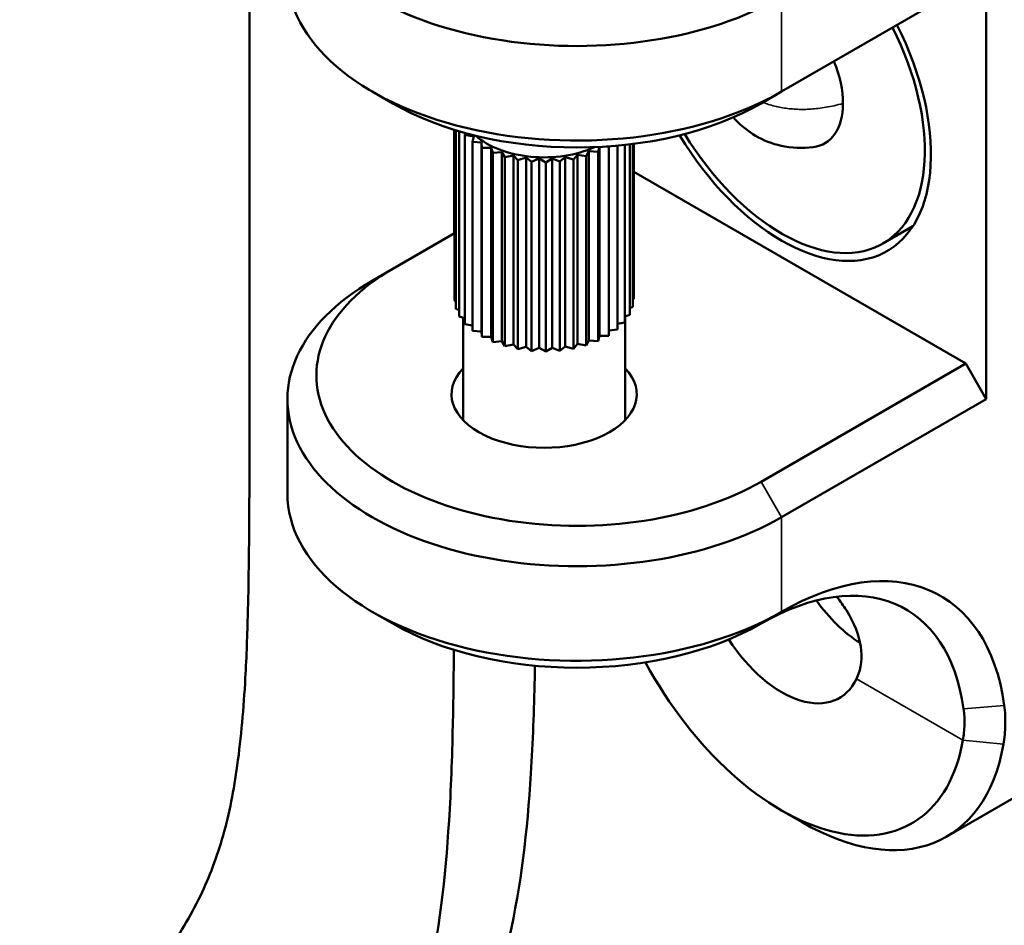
# Model space of a CAD drawing. Header units: millimetres. Extents: x 0 to 4686, y -120 to 1682.
# Tile 262 of 558: x 1985 to 2002, y 892 to 908. Entities that reach past the tile are written whole.
import ezdxf

# ---------------------------------------------------------------- set-up
doc = ezdxf.new("R2010")
doc.units = ezdxf.units.MM
doc.header["$LTSCALE"] = 2
doc.layers.add('Sichtbar (ISO)', color=7, linetype='Continuous', lineweight=50)
doc.layers.add('Sichtbar schmal (ISO)', color=7, linetype='Continuous', lineweight=35)

msp = doc.modelspace()

# ---------------------------------------------------------------- linework, layer by layer
at = {"layer": 'Sichtbar (ISO)'}
for p, q in [((1988.8118, 910.7865), (1988.8118, 900.9618)), ((2001.5397, 908.6475), (1998.0042, 906.6062)), ((2001.5397, 908.6475), (2001.5397, 901.299)), ((1991.2867, 906.4021), (1990.9331, 906.6062)), ((1997.6506, 906.4021), (1998.0042, 906.6062)), ((1992.3473, 904.1567), (1992.3473, 905.9479)), ((1992.3532, 905.9461), (1992.3532, 902.998)), ((1992.3765, 905.939), (1992.3765, 902.8583)), ((1992.4374, 905.9209), (1992.4374, 902.7223)), ((1992.5344, 905.8595), (1992.5501, 905.8891)), ((1992.6873, 905.8325), (1992.5344, 905.8595)), ((1992.5344, 905.8595), (1992.5344, 902.5935)), ((1992.6651, 905.7411), (1992.6873, 905.8325)), ((1992.8235, 905.7282), (1992.6651, 905.7411)), ((1992.6651, 905.7411), (1992.6651, 902.4751)), ((1992.8262, 905.6359), (1992.8235, 905.7282)), ((1992.8235, 902.4622), (1992.8235, 905.7282)), ((1995.2961, 905.6855), (1995.2961, 902.6214)), ((1995.3852, 905.6956), (1995.3852, 902.752)), ((1995.4379, 905.7021), (1995.4379, 902.8891)), ((1995.4527, 905.704), (1995.4527, 903.0293)), ((1992.9862, 905.6375), (1992.8262, 905.6359)), ((1992.8262, 905.6359), (1992.8262, 902.3699)), ((1993.0139, 905.5466), (1992.9862, 905.6375)), ((1992.9862, 902.3715), (1992.9862, 905.6375)), ((1993.1714, 905.5626), (1993.0139, 905.5466)), ((1993.0139, 905.5466), (1993.0139, 902.2806)), ((1993.2235, 905.4753), (1993.1714, 905.5626)), ((1993.1714, 902.2966), (1993.1714, 905.5626)), ((1994.4777, 905.5165), (1994.4076, 905.4335)), ((1994.6307, 905.4895), (1994.4777, 905.5165)), ((1994.4777, 902.2505), (1994.4777, 905.5165)), ((1994.6774, 905.5778), (1994.6307, 905.4895)), ((1994.8358, 905.5649), (1994.6774, 905.5778)), ((1994.6774, 902.3118), (1994.6774, 905.5778)), ((1994.8567, 905.6508), (1994.8358, 905.5649)), ((1994.8358, 905.5649), (1994.8358, 902.299)), ((1994.858, 902.3904), (1994.858, 905.6509)), ((1995.0179, 905.658), (1994.9733, 905.6575)), ((1995.0179, 905.6606), (1995.0179, 905.658)), ((1995.0179, 905.658), (1995.0179, 902.392)), ((1995.1727, 905.6731), (1995.1727, 902.5004)), ((1993.3747, 905.5054), (1993.2235, 905.4753)), ((1993.2235, 905.4753), (1993.2235, 902.2093)), ((1993.4498, 905.4238), (1993.3747, 905.5054)), ((1993.3747, 902.2394), (1993.3747, 905.5054)), ((1993.591, 905.4672), (1993.4498, 905.4238)), ((1993.4498, 905.4238), (1993.4498, 902.1579)), ((1993.6873, 905.3935), (1993.591, 905.4672)), ((1993.591, 902.2012), (1993.591, 905.4672)), ((1993.815, 905.449), (1993.6873, 905.3935)), ((1993.6873, 905.3935), (1993.6873, 902.1275)), ((1993.93, 905.3849), (1993.815, 905.449)), ((1993.815, 902.183), (1993.815, 905.449)), ((1994.0411, 905.4513), (1993.93, 905.3849)), ((1993.93, 905.3849), (1993.93, 902.1189)), ((1994.0411, 905.4513), (1994.1721, 905.3983)), ((1994.0411, 902.1853), (1994.0411, 905.4513)), ((1994.1721, 905.3983), (1994.2639, 905.474)), ((1994.1721, 905.3983), (1994.1721, 902.1324)), ((1994.4076, 905.4335), (1994.2639, 905.474)), ((1994.2639, 902.208), (1994.2639, 905.474)), ((1994.4076, 905.4335), (1994.4076, 902.1675)), ((1994.6307, 905.4895), (1994.6307, 902.2235)), ((1995.4527, 905.2216), (2001.1862, 901.9114)), ((1991.2867, 903.5444), (1992.3532, 904.1601)), ((2000.272, 904.2824), (1999.7542, 903.9834)), ((1991.2867, 903.5444), (1990.9331, 903.3402)), ((1992.3532, 902.998), (1992.3765, 902.985)), ((1995.4379, 903.0204), (1995.4527, 903.0293)), ((1992.3765, 902.8583), (1992.4374, 902.8336)), ((1995.3852, 902.8662), (1995.4379, 902.8891)), ((1992.4374, 902.7223), (1992.5344, 902.695)), ((1992.503, 900.9334), (1992.503, 902.7038)), ((1995.2961, 902.7246), (1995.3852, 902.752)), ((1995.303, 900.9334), (1995.303, 902.7268)), ((1992.5344, 902.5935), (1992.6651, 902.5705)), ((1992.6651, 902.4751), (1992.8235, 902.4622)), ((1992.8235, 902.4622), (1992.8262, 902.3699)), ((1995.0179, 902.4846), (1995.1727, 902.5004)), ((1995.1727, 902.5968), (1995.2961, 902.6214)), ((1992.8262, 902.3699), (1992.9862, 902.3715)), ((1992.9862, 902.3715), (1993.0139, 902.2806)), ((1993.0139, 902.2806), (1993.1714, 902.2966)), ((1993.1714, 902.2966), (1993.2235, 902.2093)), ((1994.6307, 902.2235), (1994.6774, 902.3118)), ((1994.6774, 902.3118), (1994.8358, 902.299)), ((1994.8358, 902.299), (1994.858, 902.3904)), ((1994.858, 902.3904), (1995.0179, 902.392)), ((1993.2235, 902.2093), (1993.3747, 902.2394)), ((1993.3747, 902.2394), (1993.4498, 902.1579)), ((1993.4498, 902.1579), (1993.591, 902.2012)), ((1993.591, 902.2012), (1993.6873, 902.1275)), ((1993.6873, 902.1275), (1993.815, 902.183)), ((1993.815, 902.183), (1993.93, 902.1189)), ((1993.93, 902.1189), (1994.0411, 902.1853)), ((1994.0411, 902.1853), (1994.1721, 902.1324)), ((1994.1721, 902.1324), (1994.2639, 902.208)), ((1994.2639, 902.208), (1994.4076, 902.1675)), ((1994.4076, 902.1675), (1994.4777, 902.2505)), ((1994.4777, 902.2505), (1994.6307, 902.2235)), ((2001.1862, 901.9114), (1997.6506, 899.8701)), ((2001.5397, 901.299), (2001.1862, 901.9114)), ((1989.4687, 899.666), (1989.4687, 901.299)), ((2001.5397, 901.299), (1998.0042, 899.2578)), ((1991.2867, 897.4206), (1990.9331, 897.6248)), ((2006.8752, 897.2179), (2000.8577, 893.7437)), ((1998.0042, 894.1955), (1998.3577, 893.9914))]:
    msp.add_line(p, q, dxfattribs=at)
for centre, major_axis, start_param, end_param in [((1994.4687, 910.2805), (-5, 0), 5.4977871, 8.6393798), ((1994.4687, 908.6475), (-5, 0), 0, 2.3561945), ((1998.0042, 907.0145), (1.825, -3.161), 4.7470883, 7.7569656), ((1998.0042, 907.0145), (1.75, -3.0311), 4.7555799, 7.7527938), ((1998.0042, 907.0145), (-0.75, 1.299), 3.9269926, 4.4744479), ((1994.4687, 908.2392), (4.5, 0), 3.9269908, 5.4977872), ((1998.0042, 907.0145), (0.75, -1.299), 6.0383087, 7.0685852), ((1993.903, 906.2796), (1.4, 0), 3.7099281, 5.3845525), ((1994.4687, 901.7073), (-4.5, 0), 5.4977871, 8.6393798), ((1994.4687, 901.299), (-5, 0), 5.4977871, 8.6393798), ((1993.903, 901.3807), (-1.6, 0), 5.7778248, 9.9301385), ((1994.4687, 899.666), (-5, 0), 0, 2.3561945), ((1998.0042, 893.134), (2.75, 4.7631), 5.6437655, 7.0685835), ((1997.6506, 893.3382), (2.5, 4.3301), 5.6437782, 7.0685835), ((1999.4184, 898.6862), (-1, 1.7321), 1.743329, 2.3164081), ((1994.4687, 899.2578), (4.5, 0), 3.9269908, 5.4977872), ((1998.0042, 897.8697), (1, -1.7321), 4.7975221, 6.6570666), ((1998.0042, 897.8697), (2.25, -3.8971), 4.6663795, 6.8898564), ((1998.3577, 898.0738), (2.5, -4.3301), 5.4977871, 6.8899322)]:
    msp.add_ellipse(centre, major_axis=major_axis, ratio=0.5773503, start_param=start_param, end_param=end_param, dxfattribs=at)
for points, knots in [([(1998.55, 905.6492), (1998.3679, 905.6282), (1998.1762, 905.633), (1997.8401, 905.7054), (1997.6892, 905.7643), (1997.4247, 905.9203), (1997.3064, 906.0169), (1997.1936, 906.1387), (1997.183, 906.1505), (1997.1726, 906.1625)], [0, 0, 0, 0, 0.05567809, 0.05567809, 0.10317444, 0.10317444, 0.14837068, 0.14837068, 0.15313133, 0.15313133, 0.15313133, 0.15313133]), ([(1984.8438, 888.871), (1985.1207, 889.1455), (1985.3962, 889.4219), (1985.6682, 889.7033), (1985.9697, 890.0152), (1986.2668, 890.3332), (1986.5535, 890.6654), (1986.8402, 890.9976), (1987.1164, 891.344), (1987.3726, 891.7157), (1987.5889, 892.0296), (1987.791, 892.3614), (1987.9652, 892.7237), (1988.12, 893.0455), (1988.2529, 893.3912), (1988.3577, 893.7622), (1988.4652, 894.143), (1988.5431, 894.5503), (1988.602, 894.9714), (1988.6702, 895.4596), (1988.7128, 895.9663), (1988.7414, 896.4821), (1988.7622, 896.8558), (1988.7756, 897.2342), (1988.7854, 897.6148), (1988.8138, 898.7188), (1988.8118, 899.8409), (1988.8118, 900.9618)], [0.69688209, 0.69688209, 0.69688209, 0.69688209, 0.72836518, 0.72836518, 0.72836518, 0.76325735, 0.76325735, 0.76325735, 0.79816303, 0.79816303, 0.79816303, 0.82764389, 0.82764389, 0.82764389, 0.85383785, 0.85383785, 0.85383785, 0.88072483, 0.88072483, 0.88072483, 0.91189687, 0.91189687, 0.91189687, 0.93448276, 0.93448276, 0.93448276, 1, 1, 1, 1]), ([(1998.9576, 897.886), (1999.0182, 897.8095), (1999.0743, 897.7313), (1999.2568, 897.4408), (1999.3429, 897.2233), (1999.4013, 896.8409), (1999.3822, 896.6523), (1999.3083, 896.4851), (1999.3044, 896.4766), (1999.3003, 896.4682)], [0.81869224, 0.81869224, 0.81869224, 0.81869224, 0.84844068, 0.84844068, 0.92798193, 0.92798193, 1.00332101, 1.00332101, 1.00739054, 1.00739054, 1.00739054, 1.00739054]), ([(1992.3435, 896.9677), (1992.3404, 896.5309), (1992.3349, 896.0956), (1992.3253, 895.6629), (1992.3129, 895.109), (1992.2936, 894.5594), (1992.26, 894.0187), (1992.1987, 893.0291), (1992.0898, 892.0693), (1991.8858, 891.187), (1991.7778, 890.7199), (1991.6431, 890.2744), (1991.4812, 889.8571), (1991.3783, 889.5919), (1991.2643, 889.3381), (1991.1413, 889.0941)], [0.0380916, 0.0380916, 0.0380916, 0.0380916, 0.06372563, 0.06372563, 0.06372563, 0.09653278, 0.09653278, 0.09653278, 0.15657597, 0.15657597, 0.15657597, 0.18836361, 0.18836361, 0.18836361, 0.20856385, 0.20856385, 0.20856385, 0.20856385]), ([(1992.0937, 889.0983), (1992.3992, 889.5809), (1992.6731, 890.1008), (1992.8954, 890.6736), (1993.0574, 891.0909), (1993.192, 891.5363), (1993.3, 892.0035), (1993.504, 892.8858), (1993.6129, 893.8456), (1993.6743, 894.8352), (1993.7078, 895.3759), (1993.7271, 895.9255), (1993.7395, 896.4794), (1993.7411, 896.5507), (1993.7426, 896.6221), (1993.7439, 896.6936)], [0.76800029, 0.76800029, 0.76800029, 0.76800029, 0.81163639, 0.81163639, 0.81163639, 0.84342403, 0.84342403, 0.84342403, 0.90346722, 0.90346722, 0.90346722, 0.93627437, 0.93627437, 0.93627437, 0.9405009, 0.9405009, 0.9405009, 0.9405009]), ([(2001.837, 895.3396), (2001.8559, 895.4487), (2001.8665, 895.5591), (2001.8715, 895.7827), (2001.8657, 895.8955), (2001.8519, 896.0088)], [-0.089640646, -0.089640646, -0.089640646, -0.089640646, -0.044929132, -0.044929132, -0.000001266, -0.000001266, -0.000001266, -0.000001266]), ([(2001.1486, 895.9516), (2001.1612, 895.8601), (2001.1664, 895.7691), (2001.162, 895.5875), (2001.1523, 895.4975), (2001.1355, 895.4087)], [0.000001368, 0.000001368, 0.000001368, 0.000001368, 0.036636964, 0.036636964, 0.073518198, 0.073518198, 0.073518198, 0.073518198])]:
    msp.add_open_spline(points, degree=3, knots=knots, dxfattribs=at)
at = {"layer": 'Sichtbar schmal (ISO)'}
for p, q in [((1998.0042, 906.6062), (1998.0042, 908.2392)), ((1998.0042, 899.2578), (1997.6506, 899.8701)), ((1998.0042, 897.6248), (1998.0042, 899.2578)), ((1997.6506, 897.4206), (1998.0042, 897.6248)), ((1999.3003, 896.4682), (2001.1355, 895.4087)), ((2001.8519, 896.0088), (2001.1486, 895.9516)), ((2001.1355, 895.4087), (2001.837, 895.3396))]:
    msp.add_line(p, q, dxfattribs=at)
msp.add_open_spline([(1997.6798, 906.4189), (1997.6935, 906.4139), (1997.7071, 906.4091), (1997.7207, 906.4044), (1997.7585, 906.3915), (1997.7959, 906.38), (1997.833, 906.3698), (1997.8701, 906.3596), (1997.907, 906.3506), (1997.9438, 906.3428), (1997.9806, 906.335), (1998.0174, 906.3283), (1998.0542, 906.3227), (1998.091, 906.317), (1998.1279, 906.3124), (1998.1651, 906.3088), (1998.2024, 906.3052), (1998.2399, 906.3027), (1998.2779, 906.3011), (1998.3158, 906.2995), (1998.3543, 906.2989), (1998.3935, 906.2994), (1998.4326, 906.2999), (1998.4725, 906.3014), (1998.5133, 906.3041), (1998.5541, 906.3068), (1998.5958, 906.3106), (1998.6388, 906.3157), (1998.6817, 906.3208), (1998.7259, 906.3272), (1998.7715, 906.3351), (1998.8172, 906.343), (1998.8644, 906.3524), (1998.9133, 906.3635), (1998.9622, 906.3746), (1999.0127, 906.3874), (1999.0648, 906.4021)], degree=3, knots=[0.18856094, 0.18856094, 0.18856094, 0.18856094, 0.21428571, 0.21428571, 0.21428571, 0.28571429, 0.28571429, 0.28571429, 0.35714286, 0.35714286, 0.35714286, 0.42857143, 0.42857143, 0.42857143, 0.5, 0.5, 0.5, 0.57142857, 0.57142857, 0.57142857, 0.64285714, 0.64285714, 0.64285714, 0.71428571, 0.71428571, 0.71428571, 0.78571429, 0.78571429, 0.78571429, 0.85714286, 0.85714286, 0.85714286, 0.92857143, 0.92857143, 0.92857143, 1, 1, 1, 1], dxfattribs=at)

doc.saveas('drawing.dxf')
